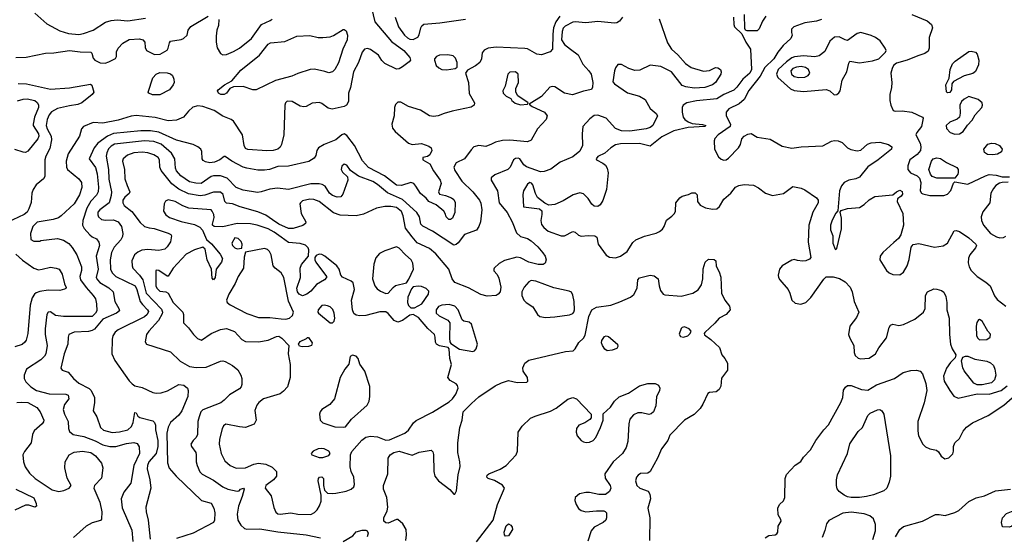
# Model space of a CAD drawing. Extents: x 1173029 to 1307123, y 522559 to 678521.
# Tile 388 of 623: x 1262947 to 1271222, y 592929 to 597274. Entities that reach past the tile are written whole.
import ezdxf

# ---------------------------------------------------------------- set-up
doc = ezdxf.new("R2010")
doc.units = 0

msp = doc.modelspace()

# ---------------------------------------------------------------- linework, layer by layer
at = {"layer": '0CON10XD'}
for points in [[(1263075, 597328.6), (1263175, 597238.5), (1263285, 597180.5), (1263358.1, 597158.1), (1263445, 597150.8), (1263482.6, 597157.4), (1263563.8, 597185), (1263667.4, 597252.6), (1263715, 597267.7), (1263765, 597272), (1263855, 597265.9), (1264005, 597286.8)], [(1265904, 597375), (1265930.7, 597255), (1266071.5, 597091.5), (1266176.2, 597015), (1266224.4, 596955), (1266230, 596935), (1266219.7, 596920.3), (1266165, 596877.5), (1266135, 596860.4), (1266115, 596857.7), (1266016.8, 596906.8), (1265991.7, 596931.7), (1265962.9, 596975), (1265895, 597023.1), (1265870.9, 597030.9), (1265845, 597025.6), (1265825, 597000.8), (1265795, 596913.1), (1265751.8, 596835), (1265727.4, 596702.6), (1265711.1, 596655), (1265711.1, 596585), (1265694.4, 596555), (1265675, 596544.2), (1265571.9, 596521.9), (1265540.3, 596530.3), (1265485, 596570), (1265466.4, 596576.4), (1265405, 596573.3), (1265355, 596543.8), (1265335, 596541.2), (1265305, 596548), (1265236.7, 596586.7), (1265195, 596587.8), (1265182.2, 596575), (1265175.4, 596554.6), (1265167.7, 596305), (1265146.2, 596225), (1265135, 596202.9), (1265115, 596184.4), (1265076.2, 596173.8), (1265025, 596170.6), (1264865, 596183.3), (1264845, 596191.4), (1264833.8, 596215), (1264818.8, 596305), (1264745, 596421.4), (1264725, 596435.6), (1264655, 596462.7), (1264580.1, 596510.1), (1264485, 596544.5)], [(1262915, 596957.1), (1263002.4, 596957.6), (1263165, 596992.9), (1263235, 596994.4), (1263365, 597014.5), (1263455, 597002.9), (1263545, 597000), (1263553.6, 596993.6), (1263565, 596950), (1263578, 596935), (1263622.3, 596912.3), (1263665, 596909.6), (1263695, 596918.5), (1263751.7, 596948.3), (1263760, 596965), (1263760, 597005), (1263773.3, 597035), (1263815, 597076.7), (1263866.2, 597106.2), (1263955, 597112), (1263982.5, 597105), (1263997.5, 597085), (1264000.7, 597040.7), (1264012.5, 597015), (1264080.9, 596980.9), (1264127.5, 596985), (1264185, 597016.7), (1264196, 597035), (1264205, 597080), (1264215, 597092.5), (1264305, 597106.2), (1264324.1, 597115.9), (1264353.3, 597145), (1264363.3, 597185), (1264385, 597218), (1264530, 597305)], [(1267486.4, 597305), (1267453.1, 597256.9), (1267433.8, 597205), (1267427.2, 597152.8), (1267426.2, 597025), (1267405, 597003.2), (1267331.1, 596978.9), (1267292.9, 596982.9), (1267215, 597029.2), (1267192.7, 597032.7), (1266952.2, 597042.2), (1266885.4, 597034.6), (1266850.9, 597019.1), (1266835, 596996.7), (1266828.5, 596945), (1266813.1, 596915), (1266778, 596885), (1266711.4, 596848.6), (1266693.3, 596825), (1266718.5, 596745), (1266725, 596653.3), (1266768.6, 596575), (1266766, 596555), (1266742.5, 596537.5), (1266581.2, 596505), (1266515, 596486.4), (1266465, 596464.5), (1266425, 596458.8), (1266390.8, 596465), (1266315, 596513.3), (1266214.7, 596544.7), (1266150.3, 596580.3), (1266125, 596580), (1266105, 596560), (1266097.3, 596535), (1266094.6, 596465), (1266073.5, 596395), (1266081, 596361), (1266103.5, 596333.5), (1266215, 596236.9), (1266245, 596225.6), (1266325, 596231.8), (1266385, 596210), (1266404.3, 596195), (1266410, 596175), (1266393, 596137), (1266375, 596123.8), (1266334.4, 596115.6), (1266333.8, 596095), (1266392.7, 596062.7), (1266423.8, 596003.8), (1266481.4, 595925), (1266490, 595895), (1266467, 595827), (1266475, 595807.5), (1266525, 595796), (1266575, 595776), (1266595, 595761.2), (1266606.5, 595736.5), (1266605, 595652.5), (1266583.3, 595605), (1266567.7, 595592.3), (1266552.3, 595592.3), (1266530, 595615), (1266523.8, 595645), (1266511.2, 595665), (1266446.1, 595716.1), (1266386.2, 595745), (1266362.7, 595772.7), (1266315, 595812), (1266275, 595873.8), (1266258.8, 595895), (1266235, 595904.4), (1266155, 595880), (1266115, 595882.9), (1266011.8, 595961.8), (1265879.7, 596029.7), (1265827.6, 596087.6), (1265759.6, 596215), (1265695, 596300), (1265675, 596314.4), (1265655, 596306.9), (1265604.3, 596265), (1265505.8, 596225), (1265459.2, 596195), (1265444.3, 596175), (1265435, 596132.5), (1265421.7, 596108.3), (1265378.1, 596081.9), (1265205, 596041.5), (1265115, 596039.1), (1265046.2, 596015), (1265005, 596008), (1264948.1, 596008.1), (1264855.6, 596024.4), (1264825, 596034.5), (1264730, 596085), (1264675, 596123.3), (1264665, 596123.3), (1264628, 596095), (1264584.7, 596075.3), (1264545, 596071.6), (1264508.9, 596078.9), (1264490, 596090), (1264480, 596105), (1264477.1, 596165), (1264468, 596185), (1264444.5, 596204.5), (1264405, 596224.5), (1264265, 596261.2), (1264117, 596327), (1264045, 596338.5), (1263965, 596339.6), (1263735, 596316.5), (1263686.1, 596293.9), (1263603.2, 596235), (1263574.1, 596195), (1263530.6, 596105), (1263585, 596031.9), (1263598.8, 595978.8)], [(1268014.4, 597295), (1267987.6, 597262.4), (1267965, 597246.5), (1267945, 597243.6), (1267805, 597258.2), (1267705, 597246.7), (1267614, 597256), (1267595, 597253.2), (1267530.8, 597219.2), (1267515, 597201.5), (1267505, 597175.8), (1267501.9, 597105), (1267525, 597065.4), (1267575.2, 597025.2), (1267639.3, 596979.3), (1267678.7, 596898.7), (1267730.5, 596845), (1267750.5, 596815), (1267764.6, 596745), (1267762.2, 596707.8), (1267754, 596686), (1267685, 596672.5), (1267592.7, 596642.7), (1267525, 596657.3), (1267445, 596708.8), (1267425, 596712.7), (1267402.9, 596707.1), (1267331.1, 596628.9), (1267230, 596565), (1267253, 596543), (1267356.7, 596496.7), (1267380, 596465), (1267372.5, 596435), (1267299.1, 596355), (1267245, 596260), (1267215, 596247.8), (1267065, 596260), (1267005, 596259.1), (1266945.4, 596244.6), (1266912.2, 596227.8), (1266865, 596207.1), (1266805, 596215.6), (1266765, 596203.6), (1266740.3, 596179.7), (1266686, 596104), (1266615, 596069.2), (1266596.5, 596035), (1266604.6, 596005), (1266662.2, 595915), (1266754.6, 595825), (1266810, 595755), (1266821.4, 595731.4), (1266830, 595675), (1266818.5, 595575), (1266806.2, 595533.8), (1266785.8, 595505), (1266685, 595466.7), (1266631.9, 595398.1), (1266615, 595383.3), (1266595, 595378.9), (1266417.5, 595495), (1266335, 595536.5), (1266318.5, 595555), (1266307.5, 595615), (1266283.3, 595653.3), (1266163, 595763), (1266037.7, 595817.7), (1265955, 595888.4), (1265915, 595912.9), (1265795, 595957.3), (1265727, 596007), (1265695, 596049.2), (1265675, 596059.2), (1265655, 596041.2), (1265648.1, 596015), (1265660.6, 595990.6), (1265701.4, 595951.4), (1265704.4, 595925), (1265663.3, 595806.7), (1265645.8, 595784.2), (1265615, 595780.9), (1265575, 595796.1), (1265552, 595815), (1265513.1, 595873.1), (1265489, 595889), (1265465, 595894.7), (1265395, 595892.4), (1265205, 595846.2), (1265112.6, 595857.4), (1265049.2, 595849.2), (1264977.5, 595825), (1264945, 595821.5), (1264825, 595840.4), (1264765, 595862.7), (1264691.6, 595941.6), (1264635, 595961.9), (1264575, 595960.5), (1264555.6, 595954.4), (1264472.3, 595897.7), (1264427.9, 595897.9), (1264375, 595909.1), (1264302.2, 595962.2), (1264265, 596003.3), (1264255.3, 596025), (1264249.3, 596105), (1264221.5, 596151.5), (1264136.3, 596226.3), (1264075, 596250.9), (1263994.8, 596255.2), (1263745, 596227.1), (1263715, 596211.6), (1263692.7, 596187.3), (1263678.8, 596155), (1263674.7, 596125.3), (1263692.5, 596015), (1263695, 595933.3), (1263717.5, 595825), (1263715.8, 595794.2), (1263698.8, 595735), (1263619.6, 595675), (1263604.6, 595655), (1263602.6, 595632.6), (1263609.5, 595615), (1263635, 595593.8), (1263668.1, 595588.1), (1263735, 595590.7), (1263774.3, 595574.3), (1263802.7, 595535), (1263813.9, 595475), (1263810.7, 595449.3), (1263797.7, 595422.3), (1263740.5, 595359.5), (1263717.5, 595315), (1263707.5, 595255), (1263710.8, 595175), (1263725.2, 595145.2), (1263755, 595113.8), (1263916.1, 595036.1), (1263932.4, 595005), (1263958.9, 594905), (1263977.6, 594877.6), (1264020.7, 594835), (1264028.5, 594818.5), (1264018.9, 594795), (1263995, 594774.1), (1263775.8, 594665), (1263748.1, 594645), (1263730, 594615), (1263723, 594587), (1263721.1, 594465), (1263747.5, 594407.5), (1263867.8, 594237.8), (1263891.2, 594211.2), (1263915, 594195.5), (1263975, 594179.4), (1264065, 594139.6), (1264095, 594133.2), (1264135, 594135.4), (1264188.7, 594151.3), (1264285, 594206.7), (1264325, 594201.4), (1264356, 594175), (1264362.5, 594155), (1264360, 594105), (1264309.5, 593985), (1264283.3, 593946.7), (1264213.6, 593885), (1264193.7, 593846.3), (1264183.3, 593796.7), (1264187.8, 593547.8), (1264202.6, 593502.6), (1264260.8, 593435), (1264475, 593231.4), (1264557, 593207), (1264578.6, 593165), (1264586.8, 593126.8), (1264584.4, 593065.6), (1264575, 593044.2), (1264405, 592956.1), (1264265, 592909.2)], [(1268320.5, 597280.5), (1268390.5, 597080.5), (1268425, 597026.7), (1268479, 596979), (1268542.9, 596905), (1268591.7, 596871.7), (1268695, 596840.5), (1268745, 596848.1), (1268795, 596872), (1268815, 596870), (1268836.7, 596855), (1268843.3, 596835), (1268838.8, 596815), (1268795.6, 596745), (1268768.6, 596725), (1268705, 596703.5), (1268615, 596699.3), (1268545, 596708.9), (1268515, 596721.8), (1268425.3, 596835.3), (1268335, 596881.3), (1268245, 596892.9), (1268159.3, 596850.7), (1268118.1, 596848.1), (1268067.5, 596865), (1268005, 596896), (1267975, 596896.7), (1267955, 596870), (1267946.9, 596845), (1267932.7, 596752.7), (1267945.7, 596735.7), (1268055, 596658.5), (1268155, 596630.8), (1268202.8, 596602.8), (1268245, 596528.6), (1268296, 596485), (1268307.5, 596465), (1268267.9, 596385), (1268245, 596366.6), (1268212.6, 596357.4), (1268075, 596335.3), (1268005, 596340), (1267955, 596358.5), (1267875, 596445.3), (1267805, 596471.8), (1267775, 596468.2), (1267738.9, 596441.1), (1267680.9, 596375), (1267673.9, 596315), (1267676.4, 596215), (1267655, 596168.6), (1267595, 596119.5), (1267490, 596075), (1267412, 596018), (1267353.9, 595996.1), (1267324.5, 595995.5), (1267207.1, 596037.1), (1267183.9, 596053.9), (1267149.2, 596105), (1267135, 596110.5), (1267115, 596107.8), (1267097.5, 596095), (1267068, 596035), (1267048.8, 596015), (1266939.7, 595970.3), (1266908.8, 595945), (1266908, 595925), (1266963.5, 595835), (1266977.5, 595735), (1267045, 595653.1), (1267085, 595573.3), (1267121.2, 595481.2), (1267155, 595450.6), (1267215, 595432.5), (1267245, 595414.5), (1267301.1, 595365), (1267345, 595312.9), (1267362.2, 595285), (1267370.8, 595255), (1267364.2, 595225.8), (1267345.6, 595214.4), (1267305, 595214.5), (1267224.6, 595234.6), (1267155, 595270.8), (1267125, 595275.8), (1267022.4, 595247.6), (1266977.4, 595222.6), (1266934, 595185), (1266931.2, 595175), (1266933, 595163), (1266960.7, 595130.7), (1266975, 595100), (1266991.3, 595025), (1266985, 594986), (1266968.9, 594965), (1266951.2, 594955), (1266875, 594947.5), (1266821.5, 594961.5), (1266718.9, 595018.9), (1266605, 595063.3), (1266580.9, 595095), (1266552.2, 595175), (1266444.5, 595305), (1266390.7, 595350.7), (1266286.2, 595396.2), (1266246.5, 595446.5), (1266189.7, 595519.7), (1266170.5, 595625), (1266155, 595660.8), (1266115, 595693.2), (1266065, 595701.9), (1266015, 595702.7), (1265945, 595688.2), (1265835, 595638.5), (1265775.7, 595624.3), (1265641.2, 595631.2), (1265585, 595649.1), (1265465, 595745.5), (1265418.5, 595761.5), (1265385, 595763.9), (1265325, 595750.9), (1265305.6, 595735), (1265302.5, 595725), (1265313.3, 595643.3), (1265352, 595575), (1265349.1, 595560.9), (1265327.7, 595542.3), (1265245, 595516.8), (1265205, 595516.7), (1265125, 595555.3), (1265071.6, 595591.6), (1265015, 595628.8), (1264947.6, 595657.6), (1264799.7, 595699.7), (1264735, 595724.3), (1264685, 595731.4), (1264671.4, 595745), (1264656.9, 595805), (1264634.5, 595824.5), (1264575, 595823.1), (1264503.1, 595796.9), (1264465, 595792.2), (1264365, 595809.2), (1264285, 595847.4), (1264225, 595893.8), (1264136.5, 596005), (1264123.8, 596035), (1264120.8, 596095), (1264109.5, 596115), (1264075, 596138.2), (1264023.5, 596153.5), (1263975, 596159.7), (1263904.8, 596155.2), (1263854.1, 596135.9), (1263817.1, 596105), (1263812.1, 596085), (1263828.2, 596015), (1263830.9, 595935), (1263849.2, 595879.2), (1263872.9, 595825), (1263867.2, 595812.8), (1263829.5, 595780.5), (1263814.4, 595755.6), (1263812.4, 595735), (1263825, 595710), (1263890.3, 595660.3), (1263959.2, 595569.2), (1263995.4, 595535.4), (1264035, 595522.2), (1264077.9, 595517.9), (1264195, 595479.2), (1264216.3, 595466.3), (1264223.3, 595455), (1264214.4, 595405), (1264187, 595363), (1264166, 595345), (1264117, 595333), (1264025, 595342.1), (1263974.6, 595335.4), (1263940.2, 595319.8), (1263912.3, 595297.7), (1263890, 595245), (1263891.9, 595205), (1263898.9, 595185), (1263955, 595125.3), (1263980.5, 595085), (1264010.2, 594975), (1264138.9, 594838.9), (1264148.4, 594815), (1264145, 594799.2), (1264114.8, 594745.2), (1264031.2, 594655), (1264012.7, 594625), (1264001.2, 594565), (1264013.3, 594545), (1264215, 594479.2), (1264295, 594401.1), (1264375, 594356.5), (1264429.4, 594349.4), (1264515, 594351.2), (1264635, 594402.9), (1264655, 594405.6), (1264675, 594400), (1264735, 594365.7), (1264779.1, 594329.1), (1264806, 594285), (1264812.9, 594255), (1264812.9, 594205), (1264808.6, 594185), (1264795, 594168.6), (1264710.4, 594119.6), (1264666.5, 594073.5), (1264637.1, 594052.9), (1264485, 593992.5), (1264469.6, 593975), (1264454.6, 593935)], [(1264620, 597275), (1264618.8, 597225), (1264604, 597185), (1264597.5, 597135), (1264598.6, 597085), (1264607.6, 597037.6), (1264635, 596990), (1264655, 596980), (1264685, 596982.5), (1264745, 597005.6), (1264794, 597035), (1264895, 597116), (1264979.4, 597235), (1265053, 597267), (1265070, 597280)], [(1266102.5, 597295), (1266130.5, 597215), (1266181.8, 597145), (1266205, 597120.9), (1266225, 597110.4), (1266255, 597106.5), (1266293.6, 597126.4), (1266304.5, 597145.5), (1266317.5, 597205), (1266327.3, 597222.7), (1266344.1, 597235.9), (1266477, 597247), (1266695, 597279.6)], [(1268947.5, 597295), (1268948.6, 597235), (1268955.8, 597215), (1269016.2, 597156.2), (1269050.6, 597085), (1269090, 597025), (1269098.6, 596855), (1269083.3, 596825), (1269023.6, 596773.6), (1268975, 596707.3), (1268947.7, 596682.3), (1268865, 596645.9), (1268805, 596608.8), (1268635, 596591.1), (1268555, 596573.5), (1268522.5, 596555), (1268514.4, 596535), (1268514.5, 596495), (1268524.4, 596455), (1268536, 596435), (1268564.5, 596414.5), (1268599.7, 596399.7), (1268685, 596393.1), (1268713.3, 596385), (1268706.2, 596375), (1268565, 596368.5), (1268445, 596340.5), (1268345, 596288.9), (1268245, 596210), (1268155, 596231.8), (1267995, 596229.7), (1267955, 596221.8), (1267914.2, 596195.8), (1267865, 596150.8), (1267805, 596122.5), (1267792.9, 596105), (1267795, 596094.3), (1267848.6, 596068.6), (1267870.2, 596050.2), (1267885.6, 596025), (1267893.1, 595985), (1267878.2, 595845), (1267847.1, 595752.9), (1267825, 595715.6), (1267805, 595703.5), (1267775, 595706.7), (1267755, 595722.9), (1267725, 595769.5), (1267685, 595810), (1267655, 595818), (1267598.3, 595801.7), (1267515, 595750.6), (1267445, 595719.4), (1267394.3, 595714.3), (1267360.6, 595730.6), (1267299.4, 595779.4), (1267281.8, 595811.8), (1267259.1, 595885), (1267249.1, 595899.1), (1267235, 595904.4), (1267215, 595890), (1267182.1, 595835), (1267176.2, 595805), (1267180.7, 595700.7), (1267315, 595684), (1267335.9, 595665.9), (1267335.9, 595635.9), (1267327.5, 595585), (1267332.7, 595552.7), (1267350.8, 595525), (1267388.8, 595495), (1267496.4, 595456.4), (1267525, 595457.5), (1267595, 595493.3), (1267615, 595486.7), (1267642.7, 595462.7), (1267665, 595452.5), (1267725, 595458.8), (1267780, 595455), (1267797.5, 595445), (1267808.8, 595385), (1267875, 595294), (1267905, 595275.8), (1267955, 595272.5), (1267995, 595284.4), (1268052.5, 595325), (1268099.5, 595400.5), (1268125, 595422.5), (1268197.6, 595452.4), (1268295, 595478.6), (1268325, 595491.4), (1268348.9, 595511.1), (1268364.3, 595535), (1268382.7, 595587.3), (1268429.1, 595620.9), (1268451.2, 595645), (1268458, 595665), (1268462, 595735), (1268495, 595775.8), (1268515, 595788.6), (1268567.3, 595802.7), (1268595, 595816.7), (1268625, 595817.5), (1268641.7, 595801.7), (1268644, 595745), (1268666.2, 595715), (1268710.7, 595690.7), (1268770.7, 595680.7), (1268805.5, 595684.5), (1268828.3, 595701.7), (1268864.1, 595765.9), (1268922.5, 595815), (1268964.3, 595865.7), (1268991.2, 595878.8), (1269035, 595887.5), (1269115, 595882), (1269155, 595861.2), (1269215, 595813.8), (1269274.3, 595794.3), (1269365, 595811.4), (1269445, 595870), (1269515, 595858), (1269545, 595842.5), (1269644.3, 595775), (1269656.5, 595755), (1269658.8, 595735), (1269613.8, 595655), (1269579.1, 595545), (1269573.2, 595403.2), (1269595.8, 595274.2), (1269585, 595260), (1269554.3, 595245.7), (1269525, 595242.2), (1269485, 595249.4), (1269455, 595255.8), (1269435, 595252.9), (1269355, 595204.4), (1269332.2, 595175), (1269322.5, 595125), (1269324, 595105), (1269335.6, 595085.6), (1269405.8, 595005), (1269420.8, 594975), (1269436.2, 594915), (1269465, 594888.8), (1269511.7, 594881.7), (1269555, 594896.2), (1269595, 594938.8), (1269705, 595092.9), (1269725, 595110), (1269785, 595111.1), (1269837.8, 595097.8), (1269885, 595068.6), (1269925.3, 595025.3), (1269942.7, 594985), (1269960.9, 594905), (1269998.6, 594815), (1269980.2, 594769.8), (1269924.5, 594695.5), (1269913.5, 594625), (1269923.3, 594595), (1269957.5, 594535), (1269960, 594475), (1269968.8, 594448.8), (1269995, 594426), (1270013, 594423), (1270085, 594426.9), (1270140, 594465), (1270166.2, 594515), (1270230.8, 594599.2), (1270254.5, 594685.5), (1270265.7, 594704.3), (1270285, 594712.5), (1270335, 594701.4), (1270375, 594709.4), (1270468.8, 594755), (1270543.3, 594815), (1270556.2, 594845), (1270560, 594955), (1270576.1, 594983.9), (1270630.5, 595009.5), (1270655, 595008.8), (1270695, 594996.2), (1270715, 594982.5), (1270732, 594945), (1270740, 594895), (1270740, 594835), (1270758.1, 594765), (1270761.8, 594625), (1270770.5, 594545), (1270784.4, 594505), (1270816.1, 594453.9), (1270808.8, 594431.2), (1270768.9, 594391.1), (1270735, 594342), (1270710.4, 594275), (1270717.3, 594235), (1270765, 594154)], [(1269685.5, 597274.5), (1269645, 597261.9), (1269545, 597246.5), (1269453.8, 597215), (1269434.3, 597195), (1269433.9, 597166.1), (1269438.8, 597145), (1269428.8, 597115), (1269362.6, 597057.4), (1269318.1, 597001.9), (1269284.5, 596945), (1269209, 596871), (1269170.1, 596799.9), (1269075, 596677.8), (1269035.7, 596604.3), (1268995, 596567.5), (1268906.2, 596525), (1268885.8, 596495), (1268885.6, 596465), (1268920.5, 596395), (1268917.5, 596375), (1268816.1, 596305), (1268790.6, 596275), (1268782.5, 596255), (1268786.9, 596185), (1268820.2, 596120.2), (1268841.3, 596101.3), (1268864, 596094), (1268885, 596096.1), (1268905, 596108.7), (1268989.4, 596195), (1269006, 596225), (1269015, 596272.5), (1269035.9, 596294.1), (1269067.7, 596312.3), (1269095.8, 596315.8), (1269145, 596286.7), (1269255, 596268.6), (1269355, 596210.6), (1269435, 596192.7), (1269515, 596205.6), (1269696.1, 596213.9), (1269768.8, 596251.2), (1269795, 596257.9), (1269825, 596254.5), (1269860.2, 596240.2), (1269905.5, 596195.5), (1269931.2, 596181.2), (1269985, 596170.4), (1270015, 596175.6), (1270073.7, 596226.3), (1270102.6, 596237.4), (1270175, 596244.4), (1270250, 596225), (1270276.2, 596205), (1270273.8, 596185), (1270160.8, 596095), (1270074.7, 596035.3), (1270005, 595950), (1269975, 595935.8), (1269915, 595925.6), (1269877.1, 595905), (1269854.2, 595875.8), (1269838.2, 595835), (1269822.5, 595667.5), (1269805, 595646.7), (1269775, 595588.8), (1269761.4, 595545), (1269762.3, 595507.7), (1269780, 595455), (1269782, 595395), (1269800, 595345), (1269805, 595340), (1269815, 595350), (1269852.5, 595515), (1269852.5, 595605), (1269842.5, 595655), (1269851.2, 595668.8), (1269904.2, 595685.8), (1270005, 595694.5), (1270045, 595718.6), (1270085, 595760), (1270133.2, 595786.8), (1270285, 595801.2), (1270315, 595825.8), (1270345, 595840), (1270365, 595830), (1270365.7, 595805.7), (1270355, 595790), (1270323.8, 595766.2), (1270322, 595745), (1270370.4, 595645), (1270375.4, 595545), (1270352.5, 595465), (1270332.1, 595435), (1270295, 595399.6), (1270201.1, 595315), (1270180, 595285), (1270176.7, 595255), (1270232.2, 595165), (1270254.7, 595144.7), (1270285, 595131.5), (1270345, 595128.1), (1270375, 595150), (1270405.2, 595204.8), (1270421.8, 595258.2), (1270440.2, 595359.8), (1270455, 595384), (1270505, 595392.9), (1270635, 595362.2), (1270708.9, 595371.1), (1270745, 595395.8), (1270801.4, 595498.6), (1270818.3, 595501.7), (1270845, 595493.1), (1270925, 595440.6), (1270982.5, 595385), (1270987.1, 595375), (1270981.4, 595355), (1270933.1, 595295), (1270922, 595268), (1270919.1, 595229.1), (1270925.5, 595195), (1270943.8, 595165), (1270994.8, 595114.8), (1271067.1, 595067.1), (1271104.3, 595034.3), (1271141, 594951), (1271160.8, 594920.8), (1271235, 594864.5)], [(1269145, 597180), (1269060.7, 597180.7), (1269047, 597187), (1269040.7, 597200.7), (1269037.7, 597317.7)], [(1269218, 597305), (1269188.7, 597261.3), (1269162.7, 597197.3), (1269145, 597180)], [(1270445, 597316.5), (1270573.2, 597263.2), (1270610, 597235), (1270617.8, 597205), (1270590, 597125), (1270590, 597035), (1270580.9, 597009.1), (1270555, 596988.9), (1270495, 596971.4), (1270405.4, 596934.6), (1270315, 596909.4), (1270291.7, 596888.3), (1270279.2, 596865), (1270268.6, 596825), (1270275.8, 596745), (1270273.8, 596705), (1270260, 596645), (1270260, 596595), (1270268.8, 596555), (1270289.3, 596509.3), (1270304, 596504), (1270365, 596508.5), (1270445, 596495.7), (1270533.6, 596453.6), (1270540, 596445), (1270527.1, 596375), (1270487.5, 596325), (1270479.4, 596305), (1270515.4, 596235), (1270521.3, 596205), (1270517.7, 596175), (1270490.8, 596139.2), (1270427.5, 596095), (1270412.5, 596045), (1270412.7, 596015), (1270435, 595987.1), (1270490.2, 595960.2), (1270510.5, 595940.5), (1270519.5, 595905), (1270516.2, 595835), (1270525.9, 595815.9), (1270538.3, 595808.3), (1270595, 595795.8), (1270715, 595794.2), (1270745, 595805.4), (1270773.8, 595836.2), (1270795, 595900), (1270805, 595910), (1270915, 595889.6), (1271065, 595962.2), (1271095, 595971.1), (1271155, 595966.9), (1271205, 595952), (1271265, 595952)], [(1264665, 596644.4), (1264637.5, 596645), (1264618.8, 596655), (1264610, 596675), (1264616.2, 596685), (1264667.5, 596725), (1264730, 596760), (1264805, 596849.4), (1264962.8, 596977.2), (1265035, 597069.5), (1265055, 597079.5), (1265175, 597090), (1265275, 597135.7), (1265385, 597140), (1265455, 597124.4), (1265495, 597123.3), (1265555, 597131.1), (1265585, 597141.9), (1265665, 597190.8), (1265675, 597192), (1265690.3, 597180.3), (1265702.5, 597145), (1265699.2, 597105), (1265663.1, 597026.9), (1265627.4, 596912.6), (1265594.4, 596855.6), (1265575, 596836), (1265545, 596828), (1265511.7, 596838.3), (1265425, 596857.1), (1265387.5, 596855), (1265285, 596822.2), (1265235, 596799.5), (1265097.1, 596762.9), (1264935, 596684.4), (1264905, 596685.6), (1264825, 596712.9), (1264745, 596710.8), (1264714, 596696), (1264685, 596656.2), (1264665, 596644.4)], [(1269793.2, 596643.2), (1269815, 596644.2), (1269832.4, 596657.6), (1269841.4, 596675), (1269859.2, 596765), (1269898.1, 596835), (1269915, 596907.5), (1269925, 596926.7), (1270005, 596911.1), (1270115, 596927.1), (1270166.7, 596945), (1270225, 597000), (1270230, 597015), (1270222, 597035), (1270180, 597095), (1270138.8, 597125), (1270102.4, 597142.4), (1270015, 597165.6), (1269985, 597158.9), (1269905, 597100), (1269885, 597104), (1269835, 597129.5), (1269795, 597127.3), (1269755.3, 597094.7), (1269715, 597007.8), (1269665, 596971.5), (1269628.3, 596961.7), (1269535, 596971.5), (1269457.5, 596962.5), (1269435, 596954.2), (1269391.1, 596918.9), (1269320.6, 596855), (1269307.3, 596815), (1269318.9, 596788.9), (1269425, 596691.4), (1269455, 596678.4), (1269535, 596669.7), (1269725, 596687.3), (1269756, 596675), (1269793.2, 596643.2)], [(1270745, 596660), (1270735, 596666.7), (1270730.8, 596725), (1270758.6, 596781.4), (1270766.1, 596855), (1270786.9, 596903.1), (1270808.1, 596925), (1270925, 597006.9), (1270945, 597009.5), (1270980, 597000), (1270995, 596983.3), (1271008.5, 596935), (1271004.5, 596895), (1270980.4, 596839.6), (1270958.5, 596821.5), (1270885, 596801.7), (1270795.6, 596754.4), (1270781.2, 596735), (1270778.8, 596685), (1270765, 596662.5), (1270745, 596660)], [(1266535, 596852.9), (1266605.7, 596864.3), (1266622.5, 596875), (1266623.1, 596915), (1266610.9, 596950.9), (1266588.9, 596968.9), (1266545, 596980), (1266475, 596977.1), (1266451.2, 596965), (1266434.5, 596945.5), (1266432.9, 596935), (1266448.3, 596888.3), (1266468.3, 596868.3), (1266495, 596854.2), (1266535, 596852.9)], [(1264125, 596643.1), (1264063.3, 596643.3), (1264033.3, 596655), (1264026.2, 596665), (1264066.2, 596783.8), (1264095, 596815.4), (1264125, 596830), (1264185, 596827.1), (1264215, 596819.4), (1264231.4, 596805), (1264243.5, 596773.5), (1264244.5, 596745), (1264237.5, 596725), (1264205, 596684.4), (1264125, 596643.1)], [(1267155, 596557.5), (1267215, 596563.3), (1267220, 596575), (1267134.2, 596634.2), (1267116.7, 596665), (1267116.7, 596695), (1267138, 596745), (1267136, 596815), (1267115, 596835.8), (1267065, 596833.3), (1267048.8, 596815), (1267026, 596715), (1267008, 596675), (1267010, 596655), (1267035, 596630), (1267075, 596612.5), (1267083.3, 596595), (1267112.1, 596572.1), (1267155, 596557.5)], [(1269495, 596786.6), (1269545, 596792), (1269572.9, 596805), (1269588.9, 596825), (1269576.7, 596855), (1269551.9, 596871.9), (1269515, 596880), (1269474.4, 596875.6), (1269444.5, 596865), (1269428.7, 596845), (1269432.5, 596815), (1269455, 596796.1), (1269495, 596786.6)], [(1262932.6, 596737.4), (1263005, 596734.7), (1263205, 596688.7), (1263365, 596702.3), (1263540.7, 596730.7), (1263553.6, 596723.6), (1263570, 596665), (1263555, 596646), (1263470, 596575), (1263435, 596560), (1263365, 596550.5), (1263265, 596526.4), (1263215, 596499.1), (1263193.3, 596473.3), (1263178.9, 596435), (1263169.8, 596385), (1263178.3, 596355), (1263210.4, 596295), (1263215.4, 596264.6), (1263200.2, 596189.8), (1263166.9, 596125), (1263158.6, 596095), (1263158, 595955), (1263145.6, 595934.4), (1263085, 595885.6), (1263058.8, 595845), (1263048.8, 595815), (1263044.6, 595735.4), (1263025, 595682.5), (1263008.8, 595655), (1262985.6, 595634.4), (1262793.6, 595546.4)], [(1262927.8, 596592.2), (1262975, 596606.9), (1263009.2, 596609.2), (1263073.8, 596595), (1263095, 596578.6), (1263105, 596556.7), (1263104.5, 596535), (1263072.5, 596455), (1263058.8, 596395), (1263058.8, 596385), (1263105.8, 596315), (1263108.1, 596295), (1263099.1, 596270.9), (1263015, 596168.8), (1262995, 596158.2), (1262975, 596159.2), (1262905, 596181.5)], [(1270805, 596311.1), (1270845, 596313.3), (1270875.4, 596334.6), (1270912.1, 596387.9), (1270951.2, 596428.8), (1270978.5, 596475), (1271033.3, 596535), (1271040, 596555), (1271035.6, 596575), (1271003.8, 596603.8), (1270925, 596628.4), (1270885, 596606.5), (1270862, 596585), (1270848, 596555), (1270852.2, 596487.8), (1270845.4, 596454.6), (1270825, 596436.7), (1270765, 596411.8), (1270733.3, 596385), (1270735, 596358.8), (1270766, 596325), (1270805, 596311.1)], [(1264485, 596544.5), (1264445, 596550.6), (1264402.6, 596537.4), (1264365, 596504), (1264324.2, 596455), (1264265, 596427.9), (1264195, 596422.7), (1264085, 596450.4), (1263925, 596467.7), (1263885, 596461.8), (1263775, 596428.9), (1263645, 596403.5), (1263565, 596408.8), (1263483.8, 596375), (1263466.2, 596355), (1263450.8, 596295), (1263355.3, 596144.7), (1263336.2, 596085), (1263339.1, 596035), (1263347.5, 596015), (1263443.1, 595935), (1263465.5, 595905), (1263468.6, 595861.4), (1263449.1, 595800.9), (1263405.5, 595725), (1263296.6, 595623.4), (1263272.4, 595607.6), (1263227.6, 595592.4), (1263095, 595570.5), (1263057.1, 595535), (1263037.5, 595475), (1263040, 595425), (1263065, 595410), (1263115, 595410), (1263125, 595417.5), (1263265, 595432.9), (1263315, 595420), (1263360.5, 595390.5), (1263388.3, 595358.3), (1263425.8, 595295.8), (1263465, 595196.2), (1263465.4, 595165), (1263451.1, 595115), (1263457.8, 595085), (1263505, 595021.2), (1263565.6, 594955.6), (1263583.2, 594925), (1263592.9, 594885), (1263595.8, 594825), (1263585, 594804.7), (1263555, 594778.2), (1263315, 594776.5), (1263246.8, 594786.8), (1263205, 594816), (1263185, 594813.3), (1263175.8, 594795), (1263160, 594675), (1263160.8, 594625), (1263178, 594535), (1263165.4, 594465), (1263155.2, 594444.8), (1263125, 594412.3), (1263004.3, 594335), (1262984.5, 594285.5), (1262985.6, 594255), (1262998.6, 594228.6), (1263040, 594185), (1263088, 594155), (1263195, 594126.9), (1263335, 594125.7), (1263355, 594116), (1263358.6, 594085), (1263322.5, 594037.5), (1263312.2, 593995), (1263322.5, 593955), (1263354, 593895), (1263357.1, 593835), (1263365, 593809.2), (1263395, 593785.5), (1263485, 593768.1), (1263581.5, 593731.5), (1263645, 593699.1), (1263705, 593683.8), (1263755, 593684.6), (1263845, 593710.7), (1263905, 593718), (1263935, 593709.5), (1263951.7, 593681.7), (1263952.4, 593625), (1263906.2, 593525), (1263880.8, 593375), (1263820.8, 593299.2), (1263800.5, 593245), (1263807.6, 593167.6), (1263889.3, 592979.3), (1263897.5, 592885)], [(1271125, 596137.5), (1271081.2, 596141.2), (1271055, 596156.7), (1271051.4, 596185), (1271085, 596226.9), (1271115, 596236.7), (1271145, 596233.1), (1271180.8, 596215), (1271202.9, 596185), (1271197.4, 596162.6), (1271165, 596142.5), (1271125, 596137.5)], [(1270805, 595940), (1270655, 595942), (1270615, 595956.2), (1270602, 595975), (1270589.2, 596015), (1270610.6, 596085), (1270624.2, 596105), (1270655, 596113.1), (1270685.5, 596105.5), (1270735, 596072), (1270822.1, 596032.1), (1270834, 596015), (1270835, 595990), (1270831.2, 595975), (1270805, 595940)], [(1263598.8, 595978.8), (1263608.9, 595865), (1263605.9, 595825), (1263592, 595798), (1263545, 595746.9), (1263511, 595689), (1263476.6, 595585), (1263474.6, 595545), (1263488.5, 595518.5), (1263535, 595463.5), (1263555, 595447.5), (1263591.7, 595431.7), (1263612.6, 595402.6), (1263617.5, 595375), (1263590.9, 595285), (1263605.3, 595175), (1263590.4, 595105), (1263599.6, 595085), (1263620.4, 595065), (1263695, 595020), (1263732.2, 594985), (1263746.9, 594905), (1263781.4, 594845), (1263785.7, 594825), (1263760.8, 594805), (1263645, 594754.1), (1263575, 594671.8), (1263555, 594659.3), (1263525, 594652.3), (1263405, 594645.6), (1263360.8, 594625), (1263353.1, 594605), (1263351.8, 594545), (1263321.8, 594465), (1263293.9, 594343.9), (1263305, 594326.7), (1263355, 594308.6), (1263400.4, 594255), (1263445, 594217.2), (1263530.9, 594170.9), (1263548.1, 594155), (1263574.5, 594095), (1263575.4, 594054.6), (1263565.6, 593985), (1263594.7, 593934.7), (1263625, 593844.3), (1263651.7, 593821.7), (1263725, 593802), (1263785, 593807.3), (1263855, 593824.5), (1263887.2, 593852.8), (1263901.4, 593885), (1263915, 593970), (1263925, 593967.5), (1263940.6, 593940.6), (1263957.8, 593927.8), (1264065, 593901.4), (1264080.8, 593885), (1264086.9, 593865), (1264087.5, 593825), (1264106.5, 593733.5), (1264107.9, 593685), (1264092.5, 593625), (1264033.3, 593555), (1264019.7, 593525), (1264019.4, 593495), (1264041.6, 593405), (1264048.1, 593335), (1264005.8, 593174.2), (1264008.6, 593135), (1264027.5, 593065), (1264043.6, 592905)], [(1271255, 595908), (1271205, 595906), (1271182.1, 595897.9), (1271151.4, 595878.6), (1271130, 595855), (1271108.6, 595815), (1271100.6, 595735), (1271042.2, 595657.8), (1271028.1, 595615), (1271031.1, 595585), (1271047.3, 595545), (1271105, 595475.7), (1271156.9, 595446.9), (1271185, 595440)], [(1265395, 593112.5), (1265425, 593128.1), (1265447.6, 593152.4), (1265466.9, 593185), (1265479.4, 593225), (1265481.2, 593275), (1265455.9, 593395.9), (1265458, 593415), (1265466.2, 593425), (1265485, 593430), (1265500.8, 593415), (1265500, 593355), (1265507.7, 593317.7), (1265532.5, 593292.5), (1265575, 593287.8), (1265605, 593291.8), (1265690.5, 593309.5), (1265733.7, 593326.3), (1265756.2, 593345), (1265762, 593365), (1265754.4, 593425), (1265732.9, 593472.9), (1265723.4, 593513.4), (1265725.9, 593614.1), (1265738.6, 593641.4), (1265822.3, 593737.7), (1265855, 593761.5), (1265895, 593772.1), (1265954.7, 593764.7), (1266025, 593738.9), (1266055, 593741.3), (1266184.7, 593795.3), (1266215, 593822.9), (1266257.1, 593882.9), (1266277.8, 593902.2), (1266415, 593972.2), (1266555, 594060), (1266584.6, 594085.4), (1266611.1, 594125), (1266630.8, 594175), (1266627.1, 594197.1), (1266615, 594211.2), (1266565, 594238.8), (1266546.2, 594265), (1266576, 594375), (1266562.5, 594425), (1266557, 594507), (1266547, 594517), (1266475, 594530.8), (1266450, 594545), (1266440.7, 594560.7), (1266440, 594605), (1266432.5, 594625), (1266375.8, 594675.8), (1266298.3, 594768.3), (1266255, 594793.8), (1266225, 594789.2), (1266164.6, 594745.4), (1266125, 594731.4), (1266094.6, 594744.6), (1266045, 594804), (1266025, 594815.8), (1265975, 594817.5), (1265855, 594785.8), (1265805, 594782.5), (1265775, 594790), (1265755, 594804.2), (1265743.6, 594835), (1265736.5, 594915), (1265760, 595005), (1265750.7, 595060.7), (1265732.5, 595075), (1265659.4, 595109.4), (1265645.5, 595125.5), (1265630.5, 595175), (1265613.6, 595203.6), (1265511.4, 595285), (1265485, 595299.1), (1265465, 595301.1), (1265438.3, 595291.7), (1265426.2, 595275), (1265427.5, 595255), (1265435, 595233.8), (1265524, 595115), (1265526, 595105), (1265508, 595085), (1265442.3, 595047.7), (1265395, 594991.9), (1265360, 594965), (1265325, 594951.5), (1265295.2, 594965.2), (1265282.9, 594985), (1265276.5, 595015), (1265308.1, 595105), (1265303.1, 595185), (1265315, 595213.8), (1265373.8, 595285), (1265377.3, 595337.3), (1265371.2, 595355), (1265347.9, 595377.9), (1265305, 595391.1), (1265205, 595401.5), (1265143.8, 595445), (1265085, 595487.4), (1265035, 595513.9), (1264942, 595545), (1264886.2, 595556.2), (1264775, 595561.1), (1264655, 595532.2), (1264580, 595535), (1264567.5, 595545), (1264566.2, 595555), (1264580.2, 595609.8), (1264577.9, 595635), (1264565.4, 595665), (1264555, 595674.4), (1264368.6, 595688.6), (1264318.6, 595708.6), (1264254, 595745), (1264195, 595759.5), (1264171.1, 595748.9), (1264161.1, 595725), (1264156.2, 595665), (1264175, 595632.1), (1264205, 595611.1), (1264305, 595576.7), (1264415, 595550.8), (1264459.7, 595529.7), (1264483.3, 595505), (1264515.9, 595425.9), (1264558.8, 595388.8), (1264630.7, 595300.7), (1264650, 595265), (1264641.8, 595235), (1264599.2, 595175), (1264588.8, 595105), (1264575, 595087.5), (1264565, 595100), (1264560, 595175), (1264522.3, 595255), (1264504.4, 595344.4), (1264485, 595360.8), (1264415, 595339.1), (1264345, 595302.7), (1264237.5, 595185), (1264195, 595117.5), (1264185, 595116.7), (1264117.5, 595165), (1264095, 595166.2), (1264090.7, 595159.3), (1264092.1, 595035), (1264098.5, 595015), (1264125, 594989.5), (1264176, 594986), (1264195, 594973.8), (1264236.4, 594895), (1264318, 594815), (1264324, 594795), (1264322.5, 594725), (1264365, 594683.3), (1264408.6, 594625), (1264442.4, 594592.4), (1264475, 594578.9), (1264555, 594634), (1264635, 594669.3), (1264685, 594677.5), (1264750.9, 594650.9), (1264814.6, 594584.6), (1264845, 594568.6), (1264955, 594564.6), (1265035, 594580), (1265105, 594610), (1265125, 594611.1), (1265150.8, 594595), (1265207.5, 594535), (1265203.8, 594465), (1265220, 594375), (1265220, 594265), (1265198, 594185), (1265165, 594148.6), (1265135, 594127.8), (1264995, 594085.5), (1264955.8, 594055), (1264939.3, 594030.7), (1264922.6, 593987.4), (1264935.5, 593905), (1264916.7, 593873.3), (1264845, 593843.5), (1264795, 593850.5), (1264678.3, 593871.7), (1264660.9, 593859.1), (1264647.4, 593832.6), (1264626.4, 593745), (1264624.6, 593705), (1264640.9, 593625), (1264671.9, 593565), (1264715, 593524.4), (1264765, 593502.7), (1264845, 593503.8), (1264915, 593536.4), (1264955, 593543.6), (1265015, 593534.4), (1265069.7, 593509.7), (1265104, 593475), (1265104, 593435), (1265079.2, 593405), (1265015, 593357.5), (1265009.4, 593335), (1265059.8, 593269.8), (1265082.2, 593172.2), (1265100.7, 593130.7), (1265115, 593119.2), (1265135, 593114.3), (1265225, 593127.1), (1265285, 593114.4), (1265395, 593112.5)], [(1264775, 595347.5), (1264815, 595352.5), (1264816.2, 595385), (1264807.5, 595407.5), (1264782.5, 595435), (1264755, 595438.8), (1264730.8, 595395), (1264736, 595375), (1264755, 595355.8), (1264775, 595347.5)], [(1271185, 595440), (1271215, 595442.5), (1271235, 595452.9)], [(1265185, 594755.6), (1265215, 594762.9), (1265238.6, 594785), (1265246.9, 594815), (1265205.7, 594905.7), (1265166.8, 595105), (1265144, 595144), (1265093.3, 595185), (1265078.5, 595205), (1265059.5, 595295), (1265047.1, 595325), (1265030.9, 595340.9), (1265005, 595350), (1264845, 595320), (1264834.3, 595275.7), (1264827.8, 595185), (1264783.8, 595115), (1264757.1, 595055), (1264705.6, 594965), (1264685.7, 594915), (1264691.4, 594895), (1264715, 594874.5), (1264855, 594801.9), (1264955, 594769.4), (1265049.7, 594770.3), (1265143.1, 594756.9), (1265185, 594755.6)], [(1266025, 594970.5), (1266045, 594974.5), (1266085, 595022.5), (1266105, 595037.7), (1266198.1, 595061.9), (1266218.3, 595091.7), (1266255.8, 595175), (1266250.6, 595225), (1266237.1, 595255), (1266188.2, 595295), (1266135, 595353.3), (1266115, 595363.3), (1266015, 595331.4), (1265971.7, 595308.3), (1265939.7, 595270.3), (1265922.6, 595217.4), (1265910.8, 595095), (1265932, 595035), (1265950, 595010), (1265979.7, 594989.7), (1266025, 594970.5)], [(1262915, 595301.1), (1262970.6, 595250.6), (1263065, 595183.9), (1263105, 595168.9), (1263134.5, 595174.5), (1263205, 595191.5), (1263254.6, 595184.6), (1263278, 595175), (1263304, 595134), (1263323.7, 595053.7), (1263337.7, 595022.3), (1263335.7, 595014.3), (1263322.9, 595007.1), (1263285, 594997.3), (1263185, 594998.2), (1263115, 594988.5), (1263085, 594976.9), (1263071.4, 594965), (1263052.2, 594935), (1263035.9, 594874.1), (1263015.3, 594634.7), (1263000.4, 594579.6), (1262988.8, 594561.2), (1262966.7, 594543.3), (1262905, 594522.3)], [(1266190.8, 592895), (1266199.1, 592940.9), (1266195.4, 592985), (1266166.9, 593035), (1266125, 593069.2), (1266115, 593070), (1266045, 593040), (1266025, 593043.3), (1266007.6, 593057.6), (1266006.7, 593085), (1266036.2, 593143.8), (1266041.8, 593175), (1266031.2, 593255), (1266005, 593324), (1266004.6, 593355), (1266042.2, 593455), (1266044.4, 593585), (1266059.2, 593615), (1266092.5, 593635), (1266135, 593645.3), (1266245, 593612.5), (1266305, 593635.6), (1266404, 593654), (1266419.7, 593639.7), (1266425.7, 593615.7), (1266426.9, 593475), (1266435.7, 593435), (1266465.4, 593395.4), (1266562.7, 593322.7), (1266595, 593283.3), (1266605, 593282.5), (1266617.7, 593312.3), (1266631.8, 593445), (1266648.4, 593515), (1266647.3, 593555), (1266629.5, 593635), (1266630.4, 593715), (1266645.4, 593844.6), (1266665.6, 593905), (1266674.4, 593975), (1266744.5, 594045), (1266805, 594100.6), (1266942, 594195), (1266995, 594220.8), (1267055, 594240), (1267128.3, 594221.7), (1267210, 594225), (1267216.7, 594235), (1267213.8, 594265), (1267179.2, 594319.2), (1267175.8, 594345), (1267192.9, 594385), (1267225, 594409.4), (1267535, 594483.3), (1267599.7, 594490.3), (1267614.5, 594505.5), (1267645, 594560), (1267685, 594596.5), (1267700.5, 594619.5), (1267731.2, 594778.8), (1267756.5, 594835), (1267795, 594857.5), (1267916.4, 594873.6), (1267989.5, 594900.5), (1268079.7, 594940.3), (1268108.1, 594961.9), (1268136, 595015), (1268142, 595085), (1268155, 595103.8), (1268245, 595125.6), (1268279.1, 595119.1), (1268314.1, 595094.1), (1268320, 595035), (1268332, 594995), (1268355, 594966.2), (1268369.7, 594959.7), (1268505, 594947.9), (1268604, 594975), (1268648.8, 595001.2), (1268677.1, 595042.9), (1268688.5, 595095), (1268691.4, 595178.6), (1268707.5, 595235), (1268735, 595258.8), (1268785, 595257.5), (1268797.5, 595245), (1268800.7, 595200.7), (1268824.3, 595154.3), (1268838.3, 595108.3), (1268844, 594975), (1268873.8, 594915), (1268913.6, 594863.6), (1268917.5, 594835), (1268885, 594793.3), (1268825, 594763.3), (1268789.7, 594720.3), (1268706.1, 594643.9), (1268700, 594635), (1268702.3, 594622.3), (1268755.5, 594585.5), (1268828.3, 594518.3), (1268847.5, 594455), (1268874.1, 594424.1), (1268896, 594385), (1268896.2, 594325), (1268845, 594260), (1268839.3, 594190.7), (1268825.9, 594164.1), (1268800, 594145), (1268745, 594137.5), (1268730, 594130), (1268689.7, 594040.3), (1268665, 594003.3), (1268615.8, 593954.2), (1268533.3, 593905), (1268411.2, 593778.8), (1268393.3, 593735), (1268342, 593665), (1268308.6, 593585), (1268245, 593473.3), (1268225, 593460), (1268165, 593456), (1268145, 593443.8), (1268130, 593425), (1268122.9, 593395), (1268134.2, 593355), (1268160, 593335), (1268229.2, 593309.2), (1268244.1, 593284.1), (1268248, 593245), (1268227.5, 593165), (1268242.5, 593085), (1268239.2, 592895)], [(1266235, 594850), (1266265, 594851.2), (1266326.7, 594885), (1266382.5, 594965), (1266385, 594990), (1266362.3, 595012.3), (1266325, 595029.2), (1266295, 595032.5), (1266254.1, 595025.9), (1266239.5, 595010.5), (1266209.3, 594940.7), (1266206.6, 594896.6), (1266215, 594871.2), (1266235, 594850)], [(1267365, 594768.6), (1267445, 594774.6), (1267567.6, 594792.4), (1267595, 594803.3), (1267605, 594814.3), (1267610, 594835), (1267606.7, 594905), (1267596.9, 594956.9), (1267585, 594981.2), (1267565, 594990.8), (1267435, 595019.2), (1267285, 595073.6), (1267245, 595079.4), (1267225, 595070), (1267185.6, 595025), (1267166.9, 594985), (1267167.8, 594955), (1267183.5, 594915), (1267203.5, 594895), (1267260.1, 594860.1), (1267299.2, 594795), (1267317.1, 594777.1), (1267365, 594768.6)], [(1265575, 594724.2), (1265590.3, 594739.7), (1265595.5, 594765), (1265590.9, 594805), (1265577.4, 594837.4), (1265555, 594858.6), (1265535, 594867.1), (1265505, 594874.2), (1265485, 594870), (1265455.6, 594835), (1265451.9, 594815), (1265457.1, 594805), (1265555, 594724.3), (1265575, 594724.2)], [(1266755, 594484), (1266770.5, 594489.5), (1266784.3, 594505.7), (1266793.3, 594545), (1266745, 594712.5), (1266725, 594728.8), (1266678.3, 594738.3), (1266665, 594750), (1266632.5, 594835), (1266604, 594865), (1266555, 594877.8), (1266495, 594872.9), (1266466.9, 594863.1), (1266446, 594835), (1266448, 594805), (1266472.6, 594782.6), (1266546.4, 594746.4), (1266561.2, 594725), (1266560, 594595), (1266562.5, 594565), (1266570, 594550), (1266642.7, 594502.7), (1266755, 594484)], [(1268525, 594604.4), (1268561.2, 594615), (1268583.3, 594635), (1268590, 594655), (1268572.5, 594675), (1268535, 594690), (1268515, 594685.8), (1268505, 594676), (1268488.3, 594628.3), (1268500.3, 594610.3), (1268525, 594604.4)], [(1271015, 594582), (1271075, 594583.3), (1271102.5, 594605), (1271105, 594630), (1271084.2, 594654.2), (1271037.3, 594737.3), (1271015, 594751.2), (1271005, 594748.8), (1270991.7, 594728.3), (1270985.6, 594695), (1270988.9, 594615), (1270999.2, 594595), (1271015, 594582)], [(1265321.7, 594521.7), (1265299.3, 594529.3), (1265290, 594545), (1265305, 594566.7), (1265358.3, 594591.7), (1265365, 594600), (1265375, 594600), (1265403.8, 594555), (1265398.8, 594535), (1265375, 594524), (1265321.7, 594521.7)], [(1267885, 594488), (1267865, 594504), (1267844.2, 594535), (1267838, 594555), (1267840, 594575), (1267861.7, 594608.3), (1267875, 594614), (1267895, 594610), (1267970, 594545), (1267973.6, 594526.4), (1267965, 594507.5), (1267925, 594493.8), (1267885, 594488)], [(1265664.2, 593845.8), (1265685, 593850), (1265736.2, 593913.8), (1265867.6, 594032.4), (1265882.6, 594065), (1265889.5, 594105), (1265889.1, 594189.1), (1265848.6, 594318.6), (1265806.4, 594376.4), (1265792.5, 594425), (1265773.6, 594443.6), (1265745, 594452.5), (1265725, 594440), (1265713.6, 594376.4), (1265678.8, 594335), (1265640.8, 594265), (1265592.2, 594085), (1265552.1, 594037.9), (1265485, 593994.2), (1265471.4, 593975), (1265467.1, 593955), (1265470.8, 593905), (1265495, 593882.9), (1265595, 593849.4), (1265664.2, 593845.8)], [(1270995, 594202.2), (1270965, 594216.9), (1270885, 594320), (1270872.7, 594345), (1270862.5, 594405), (1270874.2, 594435.8), (1270895, 594444.2), (1270915, 594443.1), (1270975, 594418.5), (1271075, 594401.1), (1271107.5, 594387.5), (1271130.5, 594365), (1271143.6, 594335), (1271150.5, 594285), (1271140.6, 594245), (1271115, 594221.1), (1271035, 594203.6), (1270995, 594202.2)], [(1269212.5, 592915), (1269243.3, 592936.7), (1269295, 592942.5), (1269309.3, 592950.7), (1269317.5, 592965), (1269322.5, 593015), (1269346.7, 593055), (1269345, 593070), (1269320.7, 593110.7), (1269320, 593165), (1269333.3, 593195), (1269365, 593227.5), (1269376.2, 593255), (1269380, 593415), (1269390.8, 593449.2), (1269464.1, 593525.9), (1269513, 593557), (1269533.3, 593595), (1269593.3, 593655), (1269638, 593735), (1269704.5, 593825.5), (1269743.2, 593866.8), (1269848.6, 594055), (1269864.3, 594095), (1269871.7, 594158.3), (1269886.1, 594183.9), (1269905, 594196.2), (1269935, 594196.2), (1270023.2, 594163.2), (1270075, 594159.1), (1270147.6, 594202.4), (1270298, 594255), (1270373.3, 594306.7), (1270435.6, 594324.4), (1270485, 594327.5), (1270515, 594318.8), (1270534.5, 594294.5), (1270561.5, 594215), (1270570.5, 594155), (1270547.8, 594052.2), (1270494.4, 593895), (1270494.3, 593815), (1270502, 593775), (1270538, 593705), (1270560.9, 593680.9), (1270595, 593664), (1270652.7, 593652.7), (1270668.8, 593638.8), (1270691.9, 593601.9), (1270721.7, 593581.7), (1270755, 593588.8), (1270788.8, 593621.2), (1270796.2, 593645), (1270796.2, 593685), (1270806.2, 593715), (1270845, 593752), (1270877.6, 593812.4), (1270905, 593845.7), (1270955, 593882.9), (1271086, 593945), (1271218.1, 594031.9), (1271335, 594135.3)], [(1267828.8, 593845), (1267850, 593905), (1267851.7, 593958.3), (1267913.3, 594015), (1267945.7, 594064.3), (1267985, 594102), (1268065, 594132), (1268155, 594195.6), (1268225, 594214.4), (1268287.5, 594215), (1268315, 594198.8), (1268327.5, 594175), (1268324.2, 594155), (1268297.6, 594102.4), (1268292.9, 594025), (1268272.9, 593975), (1268255, 593960), (1268235, 593953.5), (1268175, 593968.5), (1268142, 593968), (1268105, 593951.4), (1268074.5, 593915.5), (1268065.6, 593875), (1268057.8, 593725), (1268044.2, 593675), (1268014.3, 593625), (1267935.6, 593555), (1267864, 593455), (1267867, 593417), (1267910, 593355), (1267915.8, 593335), (1267904, 593305), (1267869.2, 593280.8), (1267815, 593279.4), (1267736.9, 593296.9), (1267705, 593298.1), (1267651.4, 593285), (1267614.5, 593255), (1267611.4, 593231.4), (1267622.7, 593195), (1267643.5, 593163.5), (1267665, 593144.6), (1267705, 593135.4), (1267793.8, 593143.8), (1267855, 593142.5), (1267868.3, 593138.3), (1267877.5, 593125), (1267880, 593085), (1267872.5, 593065), (1267850, 593045), (1267775.8, 593005), (1267751.1, 592975), (1267722.1, 592887.9)], [(1270765, 594154), (1270797.6, 594107.6), (1270835, 594090.8), (1270995, 594127.5), (1271095.4, 594124.6), (1271195, 594156.4), (1271245.3, 594194.7)], [(1266785, 592882.2), (1266925.3, 593065), (1266962, 593195), (1267020.5, 593335), (1267005, 593359.1), (1266937.2, 593397.2), (1266885, 593416), (1266874, 593425), (1266875.8, 593444.2), (1266890, 593455), (1266985, 593493.2), (1267035, 593525.4), (1267119.5, 593615), (1267131.9, 593645), (1267135.7, 593804.3), (1267168.6, 593855), (1267238.8, 593921.2), (1267279.5, 593940.5), (1267409.2, 593980.8), (1267455, 594007.9), (1267555, 594083.1), (1267595, 594095.5), (1267625.3, 594085.3), (1267750, 593955), (1267750, 593925), (1267738.3, 593911.7), (1267695.9, 593884.1), (1267645.9, 593864.1), (1267626.2, 593835), (1267624.3, 593805), (1267632.9, 593775), (1267665, 593736), (1267685, 593722.5), (1267707, 593717), (1267735, 593720), (1267766.5, 593733.5), (1267789.7, 593760.3), (1267828.8, 593845)], [(1262923.3, 594053.3), (1262961.5, 594058.5)], [(1262961.5, 594058.5), (1263015, 594054.6), (1263090.9, 594010.9), (1263120, 593975), (1263149.2, 593905), (1263147.9, 593892.1), (1263136, 593875), (1263068.6, 593815), (1263055.7, 593785), (1263044.2, 593715), (1262987.3, 593642.7), (1262973.5, 593615), (1262977.8, 593555), (1262992, 593512), (1263030.3, 593460.3), (1263076.3, 593416.3), (1263220.4, 593320.4), (1263275, 593304.7), (1263317.2, 593312.8), (1263363.8, 593335), (1263380, 593355), (1263345, 593418.8), (1263325.9, 593505), (1263330.3, 593555), (1263363.5, 593615), (1263405, 593636.2), (1263475, 593646.1), (1263545, 593633.9), (1263584.8, 593604.8), (1263633.3, 593545), (1263646.7, 593505), (1263633.1, 593416.9), (1263576.2, 593355), (1263570, 593335), (1263621.5, 593215), (1263638.5, 593135), (1263635.6, 593074.4), (1263625, 593061.4), (1263555, 593043.2), (1263505, 593015.4), (1263400, 592920)], [(1264454.6, 593935), (1264442.7, 593895), (1264440, 593785), (1264428.8, 593761.2), (1264403.8, 593735), (1264386.2, 593705), (1264390, 593685), (1264426.2, 593635), (1264431.2, 593615), (1264430, 593555), (1264438.1, 593525), (1264462.2, 593472.2), (1264480.6, 593450.6), (1264575, 593401.1), (1264655, 593343.6), (1264695, 593326.5), (1264775, 593307.5), (1264790, 593310), (1264802.5, 593325), (1264826.7, 593335), (1264833.3, 593325), (1264818, 593265), (1264786.4, 593183.6), (1264774.7, 593115.3), (1264779.1, 593065), (1264805, 593023.2), (1264835, 592995.3), (1264855, 592988.8), (1264965, 592990.8), (1265115, 592965.8), (1265355, 592940.5), (1265473.8, 592915)], [(1270005, 593256), (1269935, 593256.1), (1269905, 593261.1), (1269875, 593274.5), (1269835.3, 593305.3), (1269817.8, 593327.8), (1269810.6, 593355), (1269812.9, 593405), (1269821.4, 593445), (1269905.5, 593624.5), (1269924.6, 593705.4), (1269995, 593810), (1270030, 593845), (1270076, 593945), (1270095, 593963.8), (1270155, 593994), (1270175, 593996), (1270192.5, 593985), (1270209.2, 593955), (1270266.8, 593606.8), (1270266.9, 593435), (1270255.5, 593384.5), (1270235, 593334), (1270208.3, 593311.7), (1270123.4, 593276.6), (1270065, 593264.6), (1270005, 593256)], [(1265465, 593592.7), (1265495, 593592.9), (1265545, 593608), (1265557.5, 593625), (1265545.5, 593645.5), (1265504.4, 593664.4), (1265485, 593668.6), (1265455.6, 593664.4), (1265413.3, 593645), (1265396.2, 593625), (1265403, 593613), (1265431.8, 593601.8), (1265465, 593592.7)], [(1262914.3, 593325), (1263065, 593253.3), (1263086.2, 593205), (1263087.3, 593182.7), (1263074.2, 593174.2), (1263025, 593192), (1262995, 593190.8), (1262905, 593149.6)], [(1270308.8, 592925), (1270344, 592986), (1270375, 593011.4), (1270533.3, 593055), (1270645, 593111.4), (1270675, 593112.9), (1270725, 593104.3), (1270805, 593128.6), (1270841.2, 593145), (1270925, 593222), (1270985, 593252), (1271055, 593269.2), (1271148.3, 593311.7), (1271275, 593324.5)], [(1271265, 593007.1), (1271207.5, 593007.5), (1271199.2, 593045), (1271206.9, 593085), (1271239.8, 593120.2), (1271310.9, 593149.1), (1271355, 593190.8), (1271371.7, 593191.7), (1271385.6, 593164.4), (1271384.3, 593135), (1271375, 593106.7), (1271334.6, 593055), (1271285, 593013.9), (1271265, 593007.1)], [(1270117.8, 592902.2), (1270140.6, 592975), (1270138.3, 593028.3), (1270122.9, 593075), (1270092.2, 593102.2), (1270045, 593118.5), (1269935, 593131.5), (1269865, 593124.4), (1269747.9, 593062.1), (1269728, 593035), (1269715, 592977.5), (1269692.3, 592917.7)], [(1267030.8, 592930.8), (1267022.5, 592942.5), (1267020, 592965), (1267035, 593016.2), (1267055, 593033.3), (1267075, 593022.5), (1267086, 593005), (1267089.2, 592985), (1267055, 592933.8), (1267030.8, 592930.8)], [(1265664.2, 592885.8), (1265746.1, 592933.9), (1265775, 592966.2), (1265825, 592979.2), (1265855, 592980), (1265867.5, 592975), (1265876.1, 592953.9), (1265866.7, 592925)]]:
    msp.add_lwpolyline(points, dxfattribs=at)

doc.saveas('drawing.dxf')
